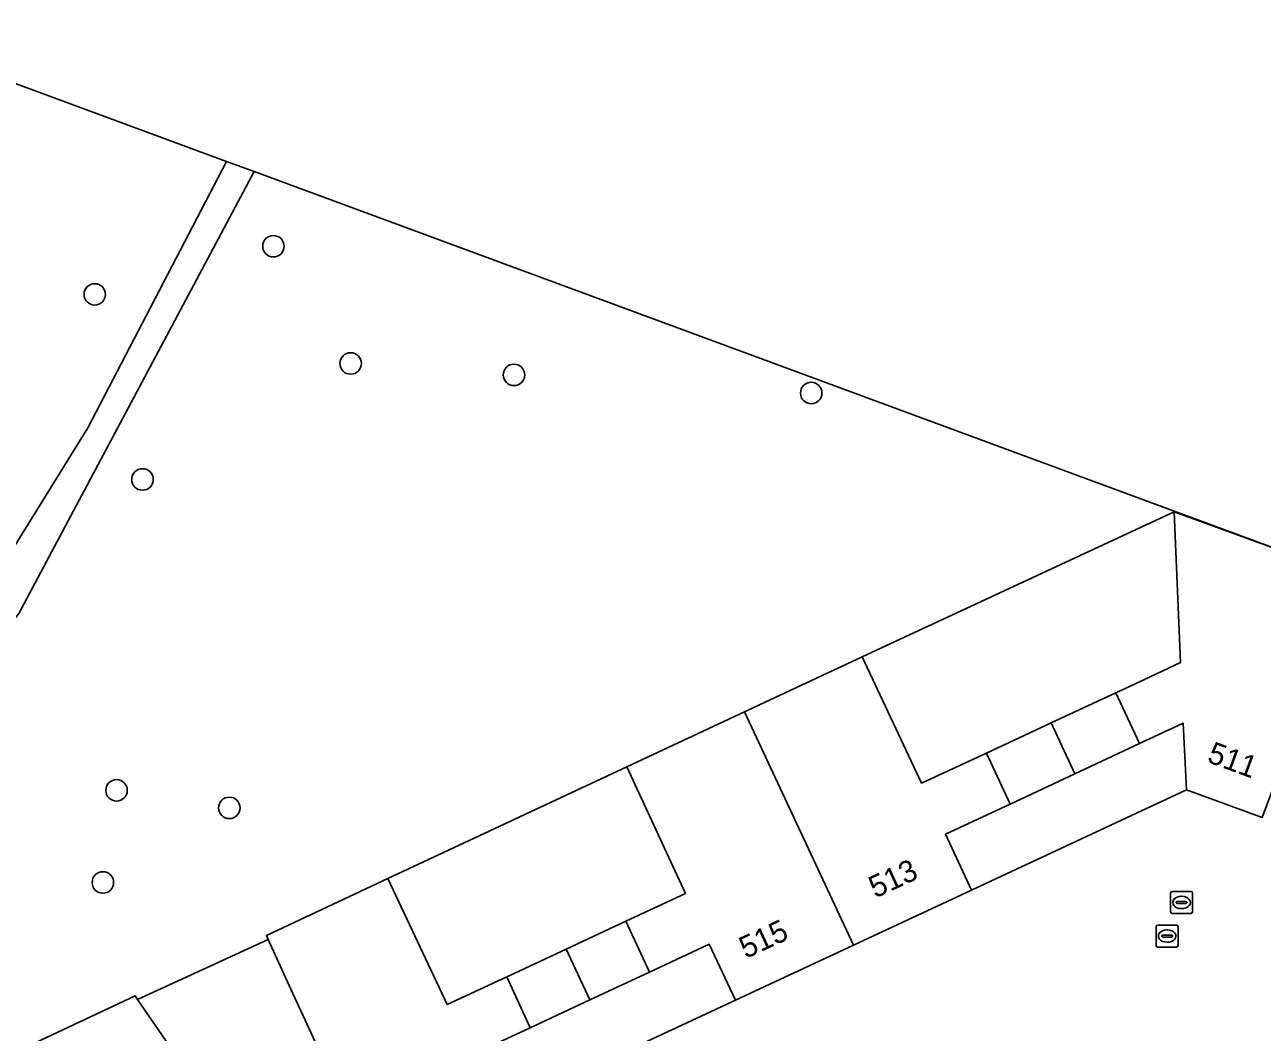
# Model space of a CAD drawing. Extents: x 155275 to 156265, y 382654 to 383635.
# Drawn here: x 155728.7 to 155785.1, y 383558.9 to 383604.8 of the extents above; entities that cross this region are included whole.
import ezdxf

# ---------------------------------------------------------------- set-up
doc = ezdxf.new("R2010")
doc.units = 0
for name, color, linetype in [('IMGEO_Boom', 7, 'Continuous'), ('IMGEO_Erf', 7, 'Continuous'), ('IMGEO_Groenvoorziening', 7, 'Continuous'), ('IMGEO_Muur', 7, 'Continuous'), ('IMGEO_Pand', 7, 'Continuous'), ('IMGEO_Pand_nummerreeks', 7, 'Continuous'), ('IMGEO_Rijbaan_lokaal_open', 7, 'Continuous'), ('IMGEO_Rioolput', 7, 'Continuous'), ('IMGEO_Voetpad_halfverhard', 7, 'Continuous')]:
    doc.layers.add(name, color=color, linetype=linetype)

msp = doc.modelspace()

# ---------------------------------------------------------------- linework, layer by layer
at = {"layer": 'IMGEO_Boom'}
for centre in [(155740.022, 383594.754), (155731.879, 383592.559), (155743.539, 383589.412), (155750.983, 383588.893), (155764.529, 383588.067), (155734.055, 383584.128), (155732.871, 383569.964), (155738.012, 383569.165), (155732.249, 383565.767)]:
    msp.add_circle(centre, 0.489, dxfattribs=at)
at = {"layer": 'IMGEO_Erf'}
for points in [[(155781.073, 383582.648), (155766.856, 383576.049), (155769.559, 383570.293), (155772.511, 383571.665), (155775.464, 383573.038), (155778.416, 383574.41), (155779.724, 383575.018), (155781.363, 383575.793)], [(155781.636, 383569.994), (155781.48, 383573.02), (155779.493, 383572.092), (155776.544, 383570.714), (155773.594, 383569.336), (155770.65, 383567.961), (155771.84, 383565.423)], [(155756.128, 383571.033), (155745.24, 383565.955), (155747.937, 383560.205), (155750.654, 383561.465), (155751.022, 383561.635), (155753.369, 383562.731), (155756.083, 383563.998), (155758.797, 383565.265)], [(155761.083, 383560.403), (155759.879, 383562.955), (155757.162, 383561.687), (155754.448, 383560.42), (155751.727, 383559.15), (155749.004, 383557.879), (155750.18, 383555.34)]]:
    msp.add_lwpolyline(points, close=True, dxfattribs=at)
at = {"layer": 'IMGEO_Groenvoorziening'}
for points in [[(155737.878, 383598.618), (155721.008, 383604.844), (155723.769, 383594.72), (155717.708, 383569.154), (155717.53, 383568.4), (155719.824, 383570.441), (155723.544, 383574.643), (155726.9, 383578.978), (155731.559, 383586.482), (155737.878, 383598.618)], [(155787.443, 383580.326), (155739.14, 383598.152), (155728.415, 383578.025), (155723.779, 383572.112), (155718.824, 383567.292), (155715.552, 383564.773), (155712.75, 383562.971), (155712.449, 383561.816), (155712.203, 383558.44), (155712.637, 383554.67), (155713.005, 383550.789), (155713.312, 383550.934), (155725.564, 383556.774), (155733.714, 383560.605), (155733.831, 383560.435), (155739.788, 383563.171), (155739.706, 383563.353), (155745.24, 383565.955), (155756.128, 383571.033), (155761.492, 383573.541), (155766.856, 383576.049), (155781.073, 383582.648), (155787.443, 383580.326)]]:
    msp.add_lwpolyline(points, dxfattribs=at)
at = {"layer": 'IMGEO_Muur'}
for points in [[(155781.073, 383582.648), (155766.856, 383576.049)], [(155756.128, 383571.033), (155745.24, 383565.955)]]:
    msp.add_lwpolyline(points, dxfattribs=at)
at = {"layer": 'IMGEO_Pand'}
for points in [[(155787.443, 383580.326), (155781.073, 383582.648), (155781.363, 383575.793), (155779.724, 383575.018), (155778.416, 383574.41), (155779.493, 383572.092), (155781.48, 383573.02), (155781.636, 383569.994), (155785.087, 383568.733), (155786.06, 383571.376), (155786.943, 383573.752), (155789.128, 383579.704)], [(155773.594, 383569.336), (155772.511, 383571.665), (155769.559, 383570.293), (155766.856, 383576.049), (155761.492, 383573.541), (155766.461, 383562.913), (155771.84, 383565.423), (155770.65, 383567.961)], [(155778.416, 383574.41), (155775.464, 383573.038), (155776.544, 383570.714), (155779.493, 383572.092)], [(155761.492, 383573.541), (155756.128, 383571.033), (155758.797, 383565.265), (155756.083, 383563.998), (155757.162, 383561.687), (155759.879, 383562.955), (155761.083, 383560.403), (155766.461, 383562.913)], [(155775.464, 383573.038), (155772.511, 383571.665), (155773.594, 383569.336), (155776.544, 383570.714)], [(155745.24, 383565.955), (155739.706, 383563.353), (155739.788, 383563.171), (155740.815, 383560.903), (155744.597, 383552.72), (155746.058, 383553.406), (155750.18, 383555.34), (155749.004, 383557.879), (155751.727, 383559.15), (155750.654, 383561.465), (155747.937, 383560.205)], [(155756.083, 383563.998), (155753.369, 383562.731), (155754.448, 383560.42), (155757.162, 383561.687)], [(155753.369, 383562.731), (155751.022, 383561.635), (155750.654, 383561.465), (155751.727, 383559.15), (155754.448, 383560.42)], [(155736.243, 383556.928), (155733.831, 383560.435), (155733.714, 383560.605), (155725.564, 383556.774), (155729.619, 383550.85), (155736.997, 383555.832)]]:
    msp.add_lwpolyline(points, close=True, dxfattribs=at)
at = {"layer": 'IMGEO_Rijbaan_lokaal_open'}
for points in [[(155785.087, 383568.733), (155781.636, 383569.994), (155771.84, 383565.423), (155766.461, 383562.913), (155761.083, 383560.403), (155750.18, 383555.34), (155746.058, 383553.406), (155749.557, 383545.916)], [(155748.772, 383543.819), (155744.597, 383552.72), (155740.815, 383560.903), (155739.788, 383563.171), (155733.831, 383560.435), (155736.243, 383556.928), (155736.997, 383555.832), (155739.59, 383552.062), (155740.06, 383551.379), (155742.883, 383547.276), (155743.137, 383546.906), (155740.654, 383545.164), (155740.684, 383545.12), (155743.662, 383540.781), (155746.715, 383536.332), (155749.758, 383531.896), (155752.842, 383527.415), (155755.863, 383523.027), (155758.836, 383518.709), (155761.966, 383514.163), (155765.007, 383509.747)]]:
    msp.add_lwpolyline(points, dxfattribs=at)
at = {"layer": 'IMGEO_Rioolput'}
for p, q in [((155780.905, 383564.432), (155780.905, 383565.284)), ((155780.98, 383565.358), (155781.832, 383565.358)), ((155781.164, 383564.852), (155781.164, 383564.864)), ((155781.602, 383564.815), (155781.204, 383564.815)), ((155781.207, 383564.901), (155781.605, 383564.901)), ((155781.393, 383565.138), (155781.418, 383565.138)), ((155781.648, 383564.864), (155781.648, 383564.852)), ((155781.906, 383565.284), (155781.906, 383564.432)), ((155781.832, 383564.358), (155780.98, 383564.358)), ((155781.416, 383564.578), (155781.391, 383564.578)), ((155780.249, 383562.899), (155780.249, 383563.751)), ((155780.324, 383563.825), (155781.176, 383563.825)), ((155781.25, 383563.751), (155781.25, 383562.899)), ((155780.508, 383563.319), (155780.508, 383563.331)), ((155780.946, 383563.282), (155780.548, 383563.282)), ((155780.551, 383563.368), (155780.949, 383563.368)), ((155780.737, 383563.605), (155780.762, 383563.605)), ((155780.992, 383563.331), (155780.992, 383563.319)), ((155781.176, 383562.825), (155780.324, 383562.825)), ((155780.76, 383563.045), (155780.735, 383563.045))]:
    msp.add_line(p, q, dxfattribs=at)
for points in [[(155780.905, 383564.432), (155780.905, 383565.284)], [(155780.98, 383565.358), (155781.832, 383565.358)], [(155781.906, 383565.284), (155781.906, 383564.432)], [(155781.832, 383564.358), (155780.98, 383564.358)], [(155780.249, 383562.899), (155780.249, 383563.751)], [(155780.324, 383563.825), (155781.176, 383563.825)], [(155781.25, 383563.751), (155781.25, 383562.899)], [(155781.176, 383562.825), (155780.324, 383562.825)]]:
    msp.add_lwpolyline(points, dxfattribs=at)
for centre, radius, start, end in [((155780.982, 383565.282), 0.0765, 91.552, 178.448), ((155780.982, 383565.282), 0.0765, 91.552, 178.448), ((155781.204, 383564.861), 0.0403, 85.8775, 175.7526), ((155781.201, 383564.851), 0.0366, 178.938, 274.7102), ((155781.605, 383564.858), 0.043, 264.8664, 352.4533), ((155781.609, 383564.863), 0.0386, 1.7309, 96.639), ((155781.83, 383565.282), 0.0765, 1.552, 88.448), ((155781.83, 383565.282), 0.0765, 1.552, 88.448), ((155780.982, 383564.434), 0.0765, 181.552, 268.448), ((155780.982, 383564.434), 0.0765, 181.552, 268.448), ((155781.83, 383564.434), 0.0765, 271.552, 358.448), ((155781.83, 383564.434), 0.0765, 271.552, 358.448), ((155780.326, 383563.749), 0.0765, 91.552, 178.448), ((155780.326, 383563.749), 0.0765, 91.552, 178.448), ((155781.174, 383563.749), 0.0765, 1.552, 88.448), ((155781.174, 383563.749), 0.0765, 1.552, 88.448), ((155780.548, 383563.328), 0.0403, 85.8775, 175.7526), ((155780.545, 383563.318), 0.0366, 178.938, 274.7102), ((155780.949, 383563.325), 0.043, 264.8664, 352.4533), ((155780.953, 383563.33), 0.0386, 1.7309, 96.639), ((155780.326, 383562.901), 0.0765, 181.552, 268.448), ((155780.326, 383562.901), 0.0765, 181.552, 268.448), ((155781.174, 383562.901), 0.0765, 271.552, 358.448), ((155781.174, 383562.901), 0.0765, 271.552, 358.448)]:
    msp.add_arc(centre, radius, start, end, dxfattribs=at)
for centre, major_axis, ratio, start_param, end_param in [((155781.392, 383564.858), (-0.387, 0.002), 0.722429, 4.712389, 7.853982), ((155781.417, 383564.858), (-0.39, 0.002), 0.717154, 1.570796, 4.712389), ((155780.736, 383563.325), (-0.387, 0.002), 0.722429, 4.712389, 7.853982), ((155780.761, 383563.325), (-0.39, 0.002), 0.717154, 1.570796, 4.712389)]:
    msp.add_ellipse(centre, major_axis=major_axis, ratio=ratio, start_param=start_param, end_param=end_param, dxfattribs=at)
at = {"layer": 'IMGEO_Voetpad_halfverhard'}
for points in [[(155737.878, 383598.618), (155731.559, 383586.482), (155726.9, 383578.978), (155723.544, 383574.643), (155719.824, 383570.441), (155717.53, 383568.4), (155715.257, 383566.377), (155711.549, 383563.513), (155707.189, 383561.044), (155700.906, 383558.309), (155700.058, 383557.905), (155695.98, 383555.956), (155693.75, 383554.48), (155689.049, 383550.177), (155684.082, 383544.707), (155679.441, 383538.941), (155677.373, 383535.856), (155676.254, 383534.541)], [(155728.415, 383578.025), (155739.14, 383598.152), (155737.878, 383598.618)]]:
    msp.add_lwpolyline(points, dxfattribs=at)

# ---------------------------------------------------------------- texts
at = {"layer": 'IMGEO_Pand_nummerreeks'}
for s, rotation, p in [('511', 339.7288, (155782.524, 383571.271)), ('513', 24.8148, (155767.449, 383565.035)), ('515', 24.8205, (155761.547, 383562.279))]:
    msp.add_text(s, height=1, rotation=rotation, dxfattribs=at).set_placement(p)

doc.saveas('drawing.dxf')
